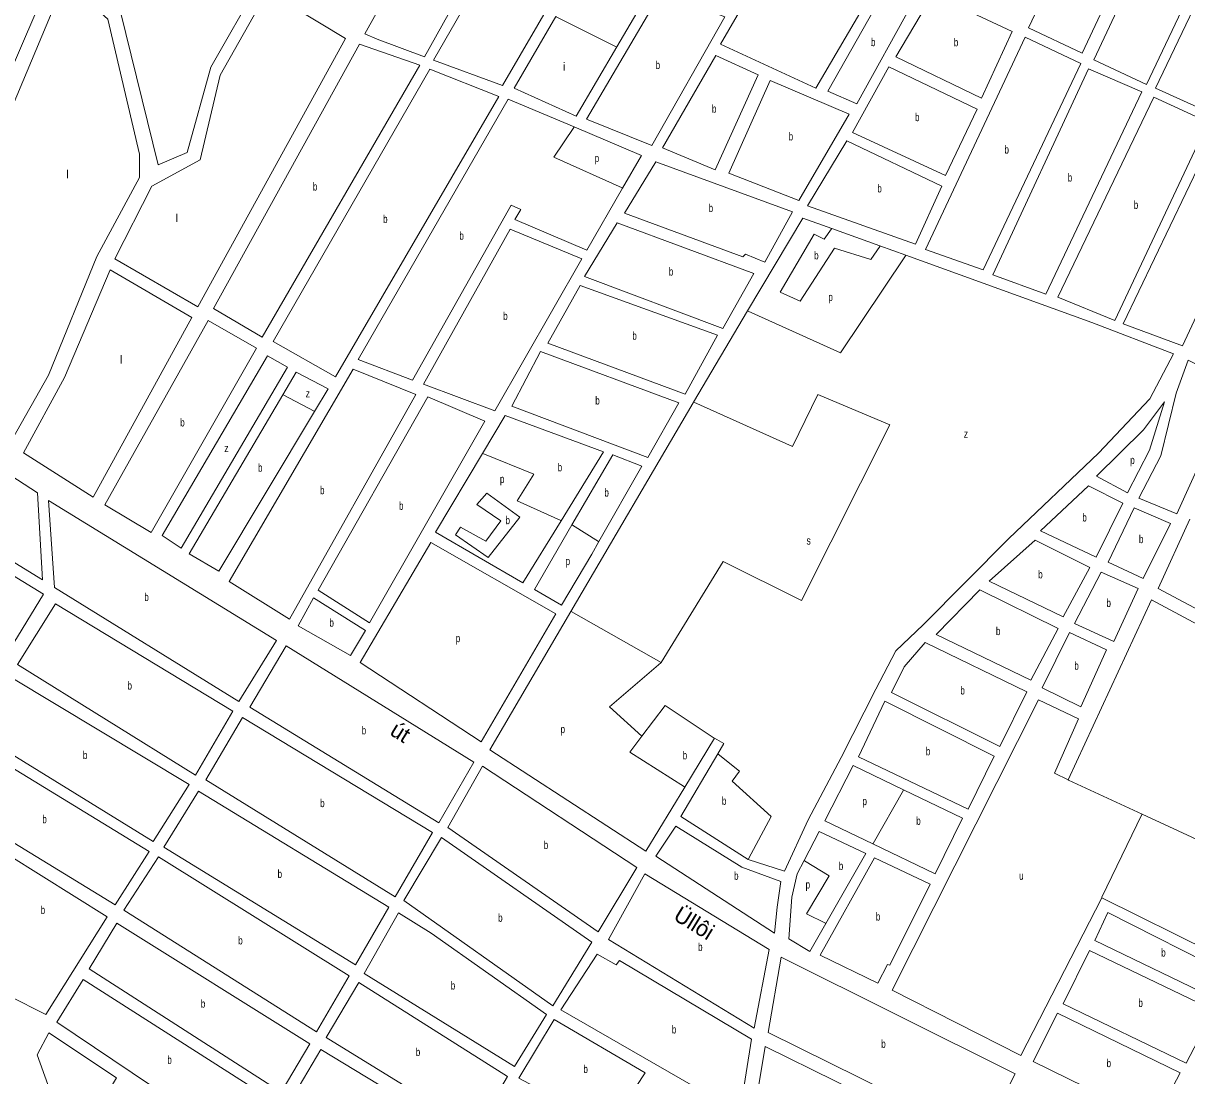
# Model space of a CAD drawing. Extents: x 639657 to 671642, y 222838 to 252123.
# Drawn here: x 659411 to 660865, y 232789 to 234105 of the extents above; entities that cross this region are included whole.
import ezdxf
from ezdxf.enums import TextEntityAlignment as Align

# ---------------------------------------------------------------- set-up
doc = ezdxf.new("R2010")
doc.units = 0
doc.header["$LTSCALE"] = 4
doc.layers.add('1', color=7, linetype='Continuous', lineweight=13)
doc.layers.add('21', color=7, linetype='Continuous', lineweight=13)
doc.layers.add('22', color=7, linetype='Continuous')
doc.layers.add('7', color=7, linetype='Continuous')

msp = doc.modelspace()

# ---------------------------------------------------------------- linework, layer by layer
at = {"layer": '1'}
for p, q in [((660248.07, 233630.33), (660095.427, 233369.847)), ((659655.6, 233419.92), (659775.03, 233619.794)), ((659926.12, 233468.77), (659984.918, 233567.24)), ((660049.974, 233397.149), (660096.784, 233477.83)), ((660035.496, 233405.521), (659926.12, 233468.77)), ((661109.233, 232837.501), (660758.77, 233011.86))]:
    msp.add_line(p, q, dxfattribs=at)
for points in [[(659838.11, 234091.94), (660090.27, 234545.4), (660161.21, 234508.74), (659912.37, 234063.26), (659853.18, 234085.02)], [(659923.93, 234059.1), (660010.12, 234027.05), (660211.52, 234374.14), (660130.03, 234417.47)], [(660533.81, 234250.22), (660401.49, 234023.92), (660282.31, 234078.73), (660416.2, 234309.35)], [(659513.38, 234276.91), (659705.15, 234154.75), (659645.43, 234050.32), (659615.8, 233943.34), (659579.87, 233928.15), (659532.45, 234119.48), (659470.08, 234176.78)], [(660724.23, 234219.69), (660803.12, 234214.49), (660734.14, 234067.72), (660667.26, 234099.36)], [(660819.96, 234211.59), (660898.39, 234205.12), (660814.52, 234028.68), (660748.72, 234059.26)], [(660825.84, 234023.95), (660911.5, 234202.87), (660978.85, 234171.3), (660895.94, 233992.34)], [(659516.93, 234110.36), (659463.56, 234159), (659260.33, 233674.45), (659397.49, 233585.73), (659442.45, 233664.97), (659503.09, 233813.4), (659556.4, 233912.4), (659556.28, 233941.39)], [(660287.92, 234113.17), (660207.62, 234143.6), (660115.09, 233984.95), (660196.39, 233952.24)], [(660522.09, 234130.35), (660452.69, 234004.5), (660416.57, 234020.29), (660489.14, 234148.35)], [(660547.65, 234141.28), (660501.6, 234062.96), (660608.44, 234011.3), (660646.89, 234094.88)], [(660663.07, 234087.51), (660538.61, 233822.05), (660610.77, 233796.87), (660732.64, 234054.82)], [(659709.73, 233712.83), (659906.5, 234052.49), (659831.18, 234079.03), (659648.87, 233748.55)], [(660275.62, 233921.79), (660329.37, 234040.47), (660276.52, 234064.71), (660209.74, 233949.12)], [(659801.14, 233663.22), (660005.33, 234013.69), (659918.95, 234047.52), (659723.19, 233707.19)], [(660492.58, 234050.52), (660447.1, 233968.45), (660563.31, 233914.83), (660603.15, 233997.78)], [(660808.69, 234019.5), (660742.37, 234047.92), (660622.68, 233790.57), (660688.96, 233766.44)], [(660443.14, 233991.52), (660344.47, 234033.62), (660292.84, 233917.64), (660380.16, 233883.5)], [(660823.79, 234012.65), (660703.82, 233762.7), (660775.19, 233733.36), (660891.66, 233981.5)], [(660903.08, 233974.13), (660785.43, 233729.16), (660859.8, 233701.88), (660971.58, 233941.97)], [(660526.2, 233828.93), (660390.96, 233876.61), (660440.2, 233958.18), (660558.87, 233901.21)], [(660310.4, 233813.03), (660162.21, 233867.58), (660201.4, 233931.87), (660372.22, 233869.46), (660337.86, 233806.29), (660313.6, 233816.28)], [(660324.01, 233792.2), (660153.19, 233855.68), (660112.44, 233788.63), (660285.4, 233723.62)], [(659911.4, 233653.94), (660019.69, 233847.63), (660109.25, 233810.72), (660000.35, 233620.6)], [(659519.532, 233796.738), (659462.83, 233662.39), (659411.36, 233568.11), (659498.39, 233512.72), (659621.873, 233737.018)], [(660107.14, 233777.36), (660066.41, 233705.01), (660238.31, 233641.53), (660278.49, 233714.96)], [(659512.93, 233503.11), (659571.08, 233468.44), (659702.67, 233699.05), (659642.12, 233733.53)], [(659584.52, 233464.73), (659608.22, 233448.72), (659741.44, 233675.03), (659716.29, 233689.14)], [(660191.73, 233562.13), (660021.43, 233626.16), (660057.36, 233694.72), (660230.37, 233630.57)], [(660925.75, 233653.58), (660852.49, 233491.74), (660805.06, 233511.2), (660832.55, 233564.27), (660851.6, 233642.5), (660866.94, 233683.68)], [(659743.93, 233360.13), (659901.45, 233640.75), (659823.5, 233672.51), (659668.55, 233407.08)], [(659987.76, 233607.62), (659843.85, 233355.7), (659779.77, 233396.25), (659916.84, 233637.86)], [(660818.54, 233571.17), (660791.03, 233518.06), (660752.18, 233538.66), (660810.76, 233596.68), (660837.31, 233631.84)], [(659428.82, 233518.08), (659353.44, 233566.65), (659303.79, 233489.69), (659435.15, 233409.13)], [(659388.8, 233313.39), (659436.3, 233391.42), (659198.21, 233537.33), (659172.76, 233486.5), (659191.78, 233433.29)], [(660682.41, 233470.34), (660742.08, 233526.75), (660785.24, 233505.11), (660751.98, 233437.65)], [(659727.62, 233333.48), (659680.65, 233257.06), (659450.23, 233399.52), (659442.82, 233508.47)], [(660766.65, 233431.49), (660799.33, 233499.41), (660844.54, 233479.85), (660810.66, 233410.81)], [(659920.26, 233455.86), (660076.48, 233366.84), (659983.24, 233206.79), (659832.24, 233305.72)], [(660675.52, 233459), (660744.04, 233424.69), (660710.61, 233363.15), (660617.96, 233407.44)], [(660758.05, 233418.9), (660724.62, 233354.76), (660773.85, 233332), (660804.43, 233398.36)], [(659838.64, 233345.93), (659773.9, 233386.56), (659754.71, 233351.59), (659819.85, 233314.8)], [(660704.41, 233348.58), (660670.06, 233283.8), (660551.93, 233340.77), (660606.24, 233396.59)], [(659673.18, 233245.22), (659626.23, 233165.05), (659403.88, 233303.25), (659451.38, 233379.13)], [(660684.11, 233274.25), (660732.66, 233250.51), (660764.81, 233321.71), (660718.43, 233343.33)], [(659739.46, 233326.54), (659974.19, 233181.42), (659930.45, 233105.55), (659694.11, 233250.14)], [(660631.27, 233200.88), (660496.16, 233268.27), (660512, 233300.65), (660538.05, 233330.97), (660665.04, 233269.39)], [(659618.22, 233153.21), (659573.38, 233082.18), (659352.11, 233218.23), (659394.81, 233288.18)], [(660624.16, 233188.83), (660487.66, 233257.45), (660454.97, 233187.85), (660591.73, 233122.46)], [(659876.03, 233013.01), (659922.44, 233093.18), (659685.03, 233237.22), (659639.14, 233159.2)], [(659568.6, 233069.81), (659344.1, 233206.92), (659300.32, 233140.72), (659525.89, 233003.08)], [(659984.76, 233176.34), (659941.7, 233099.69), (660129.53, 232969.15), (660177.71, 233049.59)], [(659826.41, 232927.99), (659868.02, 233000.09), (659630.07, 233145.21), (659586.84, 233075.25)], [(659309.54, 233117.14), (659393.14, 232889.29), (659439.5, 232865.86), (659515.75, 232988.01)], [(660308.87, 233049.93), (660357.91, 233031.94), (660353.28, 233000.22), (660349.81, 232967.41), (660201.75, 233063.85), (660226.66, 233101.16)], [(659886.79, 233008.22), (660072.97, 232876.65), (660121.59, 232956.18), (659933.82, 233086.94)], [(659777.33, 232844.06), (659818.41, 232914.01), (659579.91, 233062.87), (659536.66, 232996.14)], [(660407, 232939.99), (660478.76, 232905.15), (660490.92, 232928.4), (660494.15, 232927.36), (660544.28, 233028.84), (660474.68, 233061.52)], [(660324.55, 232848.96), (660343.01, 232946.93), (660187.98, 233041.7), (660142.51, 232959.6)], [(659837.2, 232917.3), (660024.97, 232801.05), (660065.08, 232865.85), (659920.78, 232967.55), (659879.87, 232993.16)], [(660766.47, 232993.27), (660919.21, 232915.68), (660905.53, 232883.31), (660750.13, 232958.19)], [(659733.58, 232768.73), (659769.33, 232828.99), (659528.13, 232980), (659493.45, 232922.96)], [(660320.91, 232834.95), (660306.69, 232742.93), (660083.04, 232871.71), (660128.28, 232941.46), (660151.95, 232927.79), (660156.17, 232933.39)], [(660358.14, 232937.39), (660650.62, 232791.77), (660609.68, 232710.93), (660341.93, 232843.41)], [(660710.55, 232879.37), (660864.32, 232805.01), (660898.65, 232871.42), (660743.26, 232945.77)], [(659699.98, 232709.55), (659725.57, 232756.89), (659485.98, 232909.51), (659453.24, 232856.45), (659687.13, 232698.76)], [(659830.26, 232906), (660016.32, 232788.3), (659977.06, 232721.88), (659789.71, 232837.13)], [(660188.05, 232792.89), (660143.96, 232725.89), (660030.17, 232786.07), (660074.64, 232859.56)], [(660703.67, 232867.48), (660856.63, 232793.05), (660825.02, 232732.6), (660673.05, 232807.02)], [(659443.27, 232842.78), (659527.81, 232786.73), (659472.32, 232693.64), (659428.6, 232815.53)], [(659967.81, 232709.81), (659782.79, 232822.07), (659744.9, 232758.04), (659923.14, 232639.54)], [(660338.18, 232825.98), (660601.8, 232695.64), (660560.9, 232612), (660322.9, 232732.87)]]:
    msp.add_lwpolyline(points, close=True, dxfattribs=at)
for points in [[(660152.676, 234075.376), (660240.3, 234224.92), (660251, 234219.76), (660215.57, 234156.04), (660292.64, 234126.11), (660367.76, 234258.41), (660198.01, 234321.37)], [(659005.768, 234092.265), (659329.15, 233892.19), (659446.71, 234165.48)], [(659813.96, 234085.93), (659716.46, 234145.37), (659657.29, 234040.17), (659631.96, 233934.28), (659571.93, 233901.27), (659525.679, 233810.4)], [(660076.663, 234113.408), (660024.54, 234024.08), (660102.07, 233989.01), (660152.676, 234075.376)], [(659525.679, 233810.4), (659629.345, 233750.717), (659813.96, 234085.93)], [(659829.64, 233684.76), (660017.17, 234010.21), (660099.331, 233975.438)], [(660099.331, 233975.438), (660183.61, 233939.77), (660160.074, 233898.99)], [(660160.074, 233898.99), (660115.35, 233821.5), (660025.37, 233859.77), (660032.82, 233872.15), (660020.58, 233877.73), (659897.42, 233658.72), (659829.64, 233684.76)], [(660421.489, 233848.39), (660385.18, 233861.52), (660316.28, 233745.343), (660248.741, 233631.461), (660248.07, 233630.33)], [(660316.96, 233059.82), (660362.21, 233045.18), (660391.73, 233109.38), (660432.95, 233187.12), (660476.25, 233272.39), (660501.62, 233320.44), (660535.71, 233352.98), (660642.74, 233460.86), (660754.61, 233567.7), (660819.01, 233635.43), (660848.61, 233691.58), (660746.21, 233730.96), (660513.828, 233814.997), (660481.606, 233826.649), (660421.489, 233848.39)], [(659775.03, 233619.794), (659791.95, 233648.11), (659752.05, 233669.03), (659735.337, 233640.601)], [(659735.337, 233640.601), (659618.45, 233441.78), (659655.6, 233419.92)], [(659984.918, 233567.24), (660013.31, 233614.79), (660136.03, 233569.15), (660083.161, 233483.1), (660035.496, 233405.521)], [(660096.784, 233477.83), (660147.65, 233565.5), (660183.91, 233551.43), (660130.371, 233457.023)], [(660868.997, 233485.081), (660829.13, 233398.58), (660957.57, 233329.88)], [(660130.371, 233457.023), (660121.38, 233441.17), (660083.71, 233377.64), (660049.974, 233397.149)], [(660716.74, 233159.03), (660820.93, 233384.39), (660967.04, 233305.9)], [(660095.427, 233369.847), (659994.08, 233196.9), (660189.03, 233069.96), (660237.789, 233150.12), (660274.93, 233211.18)], [(660758.77, 233011.86), (660657.5, 232814.64), (660496.71, 232896.48), (660679.74, 233259.14), (660729.57, 233235.43), (660699.66, 233167.42), (660716.74, 233159.03)], [(660274.93, 233211.18), (660286.69, 233204.62), (660278.971, 233191.568)], [(660278.971, 233191.568), (660232.7, 233113.33), (660316.96, 233059.82)], [(660448.08, 233177.04), (660412.69, 233107.96), (660472.741, 233079.074)], [(660472.741, 233079.074), (660550.79, 233041.53), (660584.72, 233111.37), (660511.121, 233146.742), (660448.08, 233177.04)], [(660413.945, 232979.621), (660463.88, 233067.33), (660405.62, 233094.74), (660386.731, 233058.344)], [(660386.731, 233058.344), (660378.16, 233041.83), (660371.43, 233012.75)], [(660371.43, 233012.75), (660367.6, 232960.59), (660394.07, 232944.71), (660413.945, 232979.621)]]:
    msp.add_lwpolyline(points, dxfattribs=at)
at = {"layer": '21'}
for points in [[(660152.676, 234075.376), (660152.176, 234075.626), (660077.163, 234113.158), (660076.663, 234113.408)], [(660099.331, 233975.438), (660098.998, 233974.938), (660074.214, 233937.738), (660159.574, 233899.216), (660160.074, 233898.99)], [(660356.741, 233768.738), (660399.357, 233841.392), (660411.984, 233835.074), (660421.132, 233847.89), (660421.489, 233848.39)], [(660481.606, 233826.649), (660481.273, 233826.149), (660470.383, 233809.803), (660424.611, 233824.018), (660381.995, 233757.682), (660356.741, 233768.738)], [(660316.28, 233745.343), (660316.78, 233745.117), (660432.502, 233692.925), (660513.495, 233814.497), (660513.828, 233814.997)], [(659735.337, 233640.601), (659735.836, 233640.339), (659774.53, 233620.056), (659775.03, 233619.794)], [(660248.741, 233631.461), (660249.235, 233631.24), (660372.525, 233576.047), (660404.092, 233640.804), (660494.059, 233602.898), (660383.573, 233383.357), (660285.715, 233432.319), (660208.375, 233305.965)], [(659984.918, 233567.24), (659985.418, 233567.037), (660048.96, 233541.3), (660028.441, 233508.132), (660082.661, 233483.329), (660083.161, 233483.1)], [(659957.415, 233474.964), (659988.982, 233457.59), (660007.922, 233482.861), (659977.934, 233503.394), (659990.56, 233517.609), (660031.598, 233487.599), (659992.139, 233437.058)], [(659992.139, 233437.058), (659951.101, 233465.487), (659957.415, 233474.964)], [(660096.784, 233477.83), (660097.284, 233477.52), (660129.871, 233457.333), (660130.371, 233457.023)], [(660208.375, 233305.965), (660095.927, 233369.564), (660095.427, 233369.847)], [(660183.961, 233213.719), (660143.662, 233250.684), (660207.875, 233305.538), (660208.375, 233305.965)], [(660183.961, 233213.719), (660213.11, 233252.264), (660274.43, 233211.512), (660274.93, 233211.18)], [(660237.789, 233150.12), (660237.289, 233150.437), (660168.916, 233193.825), (660183.961, 233213.719)], [(660278.971, 233191.568), (660279.471, 233191.175), (660306.234, 233170.133), (660296.763, 233157.498), (660345.693, 233113.274), (660317.229, 233060.32), (660316.96, 233059.82)], [(660716.74, 233159.03), (660717.24, 233158.799), (660809.264, 233116.194)], [(660472.741, 233079.074), (660473.025, 233079.574), (660510.837, 233146.242), (660511.121, 233146.742)], [(660758.77, 233011.86), (660759.012, 233012.36), (660809.022, 233115.694), (660809.264, 233116.194)], [(660809.264, 233116.194), (661130.595, 232967.428), (661131.095, 232967.197)], [(660386.731, 233058.344), (660387.231, 233058.038), (660418.297, 233039.041), (660389.887, 232991.658), (660413.445, 232979.871), (660413.945, 232979.621)]]:
    msp.add_lwpolyline(points, dxfattribs=at)

# ---------------------------------------------------------------- texts
at = {"layer": '22'}
for s, rotation, p in [('út', 328.1, (659877.278, 233210.559)), ('Üllôi', 328.43, (660244.308, 232971.614))]:
    msp.add_text(s, height=20, rotation=rotation, dxfattribs=at).set_placement(p, align=Align.CENTER)
at = {"layer": '7'}
for s, width, p in [('b', 0.75, (660470.367, 234076.425)), ('b', 0.75, (660573.888, 234076.29)), ('b', 0.75, (660201.312, 234047.92)), ('b', 0.75, (660271.61, 233993.25)), ('b', 0.75, (660525.439, 233982.675)), ('b', 0.75, (660367.49, 233958.56)), ('b', 0.75, (660637.182, 233942.19)), ('p', 0.75, (660125.14, 233931.509)), ('b', 0.75, (659772.987, 233895.93)), ('b', 0.75, (660716.231, 233907.18)), ('b', 0.75, (660478.299, 233893.555)), ('b', 0.75, (660267.569, 233869.08)), ('b', 0.75, (660798.75, 233873.005)), ('b', 0.75, (659860.757, 233855.37)), ('b', 0.75, (659956.076, 233834.465)), ('b', 0.75, (660399.381, 233809.845)), ('b', 0.75, (660217.817, 233789.65)), ('p', 0.75, (660417.137, 233757.771)), ('b', 0.75, (660010.798, 233734.115)), ('b', 0.75, (660172.189, 233709.445)), ('z', 0.8, (659764.022, 233637.378)), ('b', 0.75, (660125.888, 233628.425)), ('b', 0.75, (659607.259, 233600.985)), ('z', 0.8, (660586.349, 233586.837)), ('z', 0.8, (659662.344, 233568.93)), ('p', 0.75, (660794.366, 233554.025)), ('b', 0.75, (659704.425, 233544.475)), ('b', 0.75, (660078.886, 233544.957)), ('p', 0.75, (660006.764, 233530.333)), ('b', 0.75, (659781.962, 233516.32)), ('b', 0.75, (660137.286, 233513.368)), ('b', 0.75, (659880.622, 233496.78)), ('b', 0.75, (660013.707, 233478.841)), ('b', 0.75, (660734.45, 233482.2)), ('s', 0.8, (660389.824, 233453.35)), ('b', 0.75, (660805.207, 233455.11)), ('p', 0.75, (660088.838, 233427.67)), ('b', 0.75, (660679.331, 233411.075)), ('b', 0.75, (659562.369, 233382.765)), ('b', 0.75, (660764.638, 233375.45)), ('b', 0.75, (659793.696, 233350.68)), ('p', 0.75, (659951.521, 233331.325)), ('b', 0.75, (660626.543, 233340.195)), ('b', 0.75, (660724.495, 233296.92)), ('b', 0.75, (659541.344, 233272.09)), ('b', 0.75, (660582.097, 233265.925)), ('b', 0.75, (659834.012, 233216.045)), ('p', 0.75, (660082.525, 233217.606)), ('b', 0.75, (659485.582, 233185.18)), ('b', 0.75, (660235.145, 233184.847)), ('b', 0.75, (660538.94, 233189.955)), ('b', 0.75, (659782.088, 233125.115)), ('b', 0.75, (660284.074, 233127.987)), ('p', 0.75, (660459.754, 233127.579)), ('b', 0.75, (659434.92, 233105)), ('b', 0.75, (660526.949, 233102.968)), ('b', 0.75, (660061.466, 233072.745)), ('b', 0.75, (660430.164, 233046.575)), ('b', 0.75, (659728.937, 233036.6)), ('b', 0.75, (660299.329, 233034.285)), ('u', 0.7, (660655.675, 233034.225)), ('p', 0.75, (660388.727, 233023.336)), ('b', 0.75, (659432.908, 232991.5)), ('b', 0.75, (660004.495, 232981.795)), ('b', 0.75, (660476.47, 232983.335)), ('b', 0.75, (659679.695, 232953.465)), ('b', 0.75, (660254.349, 232945.33)), ('b', 0.75, (660833.065, 232938.29)), ('b', 0.75, (659945.276, 232897.105)), ('b', 0.75, (659632.983, 232874.365)), ('b', 0.75, (660804.567, 232875.39)), ('b', 0.75, (660221.542, 232842.195)), ('b', 0.75, (660483.2, 232824.16)), ('b', 0.75, (659901.598, 232813.94)), ('b', 0.75, (659591.119, 232804.135)), ('b', 0.75, (660111.069, 232792.725)), ('b', 0.75, (660764.784, 232800.04))]:
    msp.add_text(s, height=10, dxfattribs=dict(at, width=width)).set_placement(p)
for s, p in [('i', (660085.49, 234045.991)), ('l', (659464.874, 233911.342)), ('l', (659601.382, 233856.434)), ('l', (659531.79, 233679.657))]:
    msp.add_text(s, height=10, dxfattribs=at).set_placement(p)

doc.saveas('drawing.dxf')
